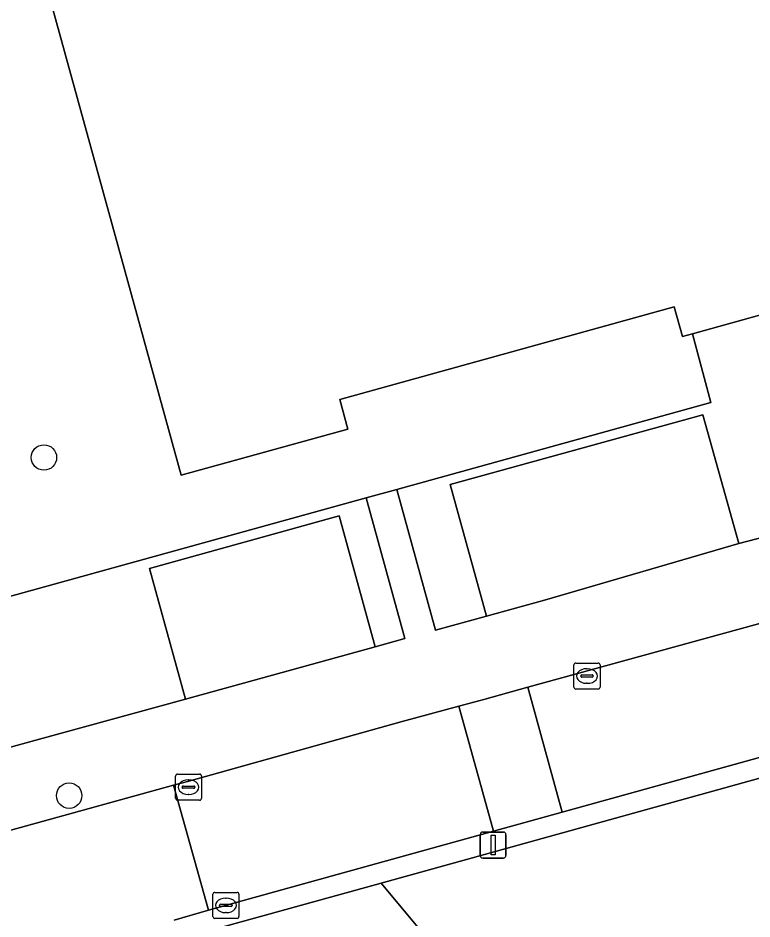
# Model space of a CAD drawing. Extents: x 159053 to 160042, y 380449 to 381423.
# Drawn here: x 159271.09 to 159299.3, y 381049.76 to 381084.4 of the extents above; entities that cross this region are included whole.
import ezdxf

# ---------------------------------------------------------------- set-up
doc = ezdxf.new("R2010")
doc.units = 0
for name, color, linetype in [('IMGEO_Boom', 7, 'Continuous'), ('IMGEO_Erf', 7, 'Continuous'), ('IMGEO_Groenvoorziening', 7, 'Continuous'), ('IMGEO_Hek', 7, 'Continuous'), ('IMGEO_Kolk', 7, 'Continuous'), ('IMGEO_Lichtmast', 7, 'Continuous'), ('IMGEO_Pand', 7, 'Continuous'), ('IMGEO_Parkeervlak_open', 7, 'Continuous'), ('IMGEO_Rijbaan_lokaal_open', 7, 'Continuous'), ('IMGEO_Voetpad_open', 7, 'Continuous')]:
    doc.layers.add(name, color=color, linetype=linetype)

msp = doc.modelspace()

# ---------------------------------------------------------------- linework, layer by layer
at = {"layer": 'IMGEO_Boom'}
for centre in [(159272.09, 381067.5), (159273.06, 381054.5)]:
    msp.add_circle(centre, 0.489, dxfattribs=at)
at = {"layer": 'IMGEO_Erf'}
msp.add_lwpolyline([(159268.632, 381061.569), (159284.479, 381065.952), (159285.651, 381066.276), (159297.723, 381069.615), (159297.014, 381072.255), (159296.633, 381072.15), (159296.316, 381073.297), (159283.457, 381069.734), (159283.772, 381068.592), (159277.368, 381066.826), (159268.076, 381100.519)], dxfattribs=at)
at = {"layer": 'IMGEO_Groenvoorziening'}
for points in [[(159301.734, 381099.495), (159306.727, 381100.183), (159305.82, 381106.393), (159300.832, 381105.715), (159299.362, 381115.674), (159304.363, 381116.374), (159303.921, 381119.402), (159296.289, 381117.311), (159296.87, 381115.183), (159291.727, 381113.703), (159293.441, 381107.525), (159293.597, 381107.568), (159302.903, 381073.889), (159297.014, 381072.255), (159297.723, 381069.615), (159285.651, 381066.276), (159287.134, 381060.86), (159289.094, 381061.4), (159287.696, 381066.465), (159297.411, 381069.143), (159298.793, 381064.19), (159309.233, 381066.896)], [(159275.646, 381043.561), (159276.432, 381040.646), (159290.562, 381044.52), (159285.051, 381051.139), (159278.469, 381049.313), (159279.001, 381047.603), (159277.753, 381047.283)]]:
    msp.add_lwpolyline(points, dxfattribs=at)
for points in [[(159276.151, 381063.23), (159283.43, 381065.258), (159284.818, 381060.222), (159285.963, 381060.537), (159284.479, 381065.952), (159268.632, 381061.569), (159255.902, 381107.232), (159265.63, 381109.949), (159265.526, 381110.323), (159253.84, 381107.052), (159251.889, 381106.514), (159256.793, 381088.716), (159258.726, 381089.254), (159268.053, 381055.604), (159271.779, 381056.63), (159277.531, 381058.215)], [(159285.051, 381051.139), (159290.562, 381044.52), (159302.999, 381047.929), (159303.988, 381056.394)]]:
    msp.add_lwpolyline(points, close=True, dxfattribs=at)
at = {"layer": 'IMGEO_Hek'}
for points in [[(159284.479, 381065.952), (159268.632, 381061.569), (159255.902, 381107.232), (159265.63, 381109.949)], [(159297.014, 381072.255), (159297.723, 381069.615), (159285.651, 381066.276)], [(159285.651, 381066.276), (159284.479, 381065.952)]]:
    msp.add_lwpolyline(points, dxfattribs=at)
at = {"layer": 'IMGEO_Kolk'}
for p, q in [((159292.46, 381058.673), (159292.46, 381059.525)), ((159292.535, 381059.599), (159293.387, 381059.599)), ((159293.461, 381059.525), (159293.461, 381058.673)), ((159292.762, 381059.142), (159293.16, 381059.142)), ((159292.948, 381059.379), (159292.973, 381059.379)), ((159292.719, 381059.093), (159292.719, 381059.105)), ((159293.157, 381059.056), (159292.759, 381059.056)), ((159292.971, 381058.819), (159292.946, 381058.819)), ((159293.203, 381059.105), (159293.203, 381059.093)), ((159293.387, 381058.599), (159292.535, 381058.599)), ((159277.221, 381055.327), (159278.073, 381055.327)), ((159277.146, 381054.401), (159277.146, 381055.253)), ((159277.634, 381055.107), (159277.659, 381055.107)), ((159278.147, 381055.253), (159278.147, 381054.401)), ((159277.405, 381054.821), (159277.405, 381054.833)), ((159277.843, 381054.784), (159277.445, 381054.784)), ((159277.448, 381054.87), (159277.846, 381054.87)), ((159277.889, 381054.833), (159277.889, 381054.821)), ((159278.073, 381054.327), (159277.221, 381054.327)), ((159277.657, 381054.547), (159277.632, 381054.547)), ((159278.583, 381049.856), (159278.583, 381050.708)), ((159278.658, 381050.782), (159279.51, 381050.782)), ((159279.071, 381050.562), (159279.096, 381050.562)), ((159279.584, 381050.708), (159279.584, 381049.856)), ((159278.842, 381050.276), (159278.842, 381050.288)), ((159279.28, 381050.239), (159278.882, 381050.239)), ((159278.885, 381050.325), (159279.283, 381050.325)), ((159279.326, 381050.288), (159279.326, 381050.276)), ((159279.51, 381049.782), (159278.658, 381049.782)), ((159279.094, 381050.002), (159279.069, 381050.002))]:
    msp.add_line(p, q, dxfattribs=at)
for points in [[(159292.46, 381058.673), (159292.46, 381059.525)], [(159292.535, 381059.599), (159293.387, 381059.599)], [(159293.461, 381059.525), (159293.461, 381058.673)], [(159293.387, 381058.599), (159292.535, 381058.599)], [(159277.221, 381055.327), (159278.073, 381055.327)], [(159277.146, 381054.401), (159277.146, 381055.253)], [(159278.147, 381055.253), (159278.147, 381054.401)], [(159278.073, 381054.327), (159277.221, 381054.327)], [(159278.583, 381049.856), (159278.583, 381050.708)], [(159278.658, 381050.782), (159279.51, 381050.782)], [(159279.584, 381050.708), (159279.584, 381049.856)], [(159279.51, 381049.782), (159278.658, 381049.782)]]:
    msp.add_lwpolyline(points, dxfattribs=at)
for centre, radius, start, end in [((159292.537, 381059.523), 0.0765, 91.552, 178.448), ((159292.537, 381059.523), 0.0765, 91.552, 178.448), ((159293.385, 381059.523), 0.0765, 1.552, 88.448), ((159293.385, 381059.523), 0.0765, 1.552, 88.448), ((159292.759, 381059.102), 0.0403, 85.8775, 175.7526), ((159293.164, 381059.104), 0.0386, 1.7309, 96.639), ((159292.756, 381059.092), 0.0366, 178.938, 274.7102), ((159293.16, 381059.099), 0.043, 264.8664, 352.4533), ((159292.537, 381058.675), 0.0765, 181.552, 268.448), ((159292.537, 381058.675), 0.0765, 181.552, 268.448), ((159293.385, 381058.675), 0.0765, 271.552, 358.448), ((159293.385, 381058.675), 0.0765, 271.552, 358.448), ((159277.223, 381055.251), 0.0765, 91.552, 178.448), ((159277.223, 381055.251), 0.0765, 91.552, 178.448), ((159278.071, 381055.251), 0.0765, 1.552, 88.448), ((159278.071, 381055.251), 0.0765, 1.552, 88.448), ((159277.445, 381054.83), 0.0403, 85.8775, 175.7526), ((159277.442, 381054.82), 0.0366, 178.938, 274.7102), ((159277.846, 381054.827), 0.043, 264.8664, 352.4533), ((159277.85, 381054.832), 0.0386, 1.7309, 96.639), ((159277.223, 381054.403), 0.0765, 181.552, 268.448), ((159277.223, 381054.403), 0.0765, 181.552, 268.448), ((159278.071, 381054.403), 0.0765, 271.552, 358.448), ((159278.071, 381054.403), 0.0765, 271.552, 358.448), ((159278.66, 381050.706), 0.0765, 91.552, 178.448), ((159278.66, 381050.706), 0.0765, 91.552, 178.448), ((159279.508, 381050.706), 0.0765, 1.552, 88.448), ((159279.508, 381050.706), 0.0765, 1.552, 88.448), ((159278.882, 381050.285), 0.0403, 85.8775, 175.7526), ((159278.879, 381050.275), 0.0366, 178.938, 274.7102), ((159279.283, 381050.282), 0.043, 264.8664, 352.4533), ((159279.287, 381050.287), 0.0386, 1.7309, 96.639), ((159278.66, 381049.858), 0.0765, 181.552, 268.448), ((159278.66, 381049.858), 0.0765, 181.552, 268.448), ((159279.508, 381049.858), 0.0765, 271.552, 358.448), ((159279.508, 381049.858), 0.0765, 271.552, 358.448)]:
    msp.add_arc(centre, radius, start, end, dxfattribs=at)
for centre, major_axis, ratio, start_param, end_param in [((159292.947, 381059.099), (-0.387, 0.002), 0.722429, 4.712389, 7.853982), ((159292.972, 381059.099), (-0.39, 0.002), 0.717154, 1.570796, 4.712389), ((159277.633, 381054.827), (-0.387, 0.002), 0.722429, 4.712389, 7.853982), ((159277.658, 381054.827), (-0.39, 0.002), 0.717154, 1.570796, 4.712389), ((159279.07, 381050.282), (-0.387, 0.002), 0.722429, 4.712389, 7.853982), ((159279.095, 381050.282), (-0.39, 0.002), 0.717154, 1.570796, 4.712389)]:
    msp.add_ellipse(centre, major_axis=major_axis, ratio=ratio, start_param=start_param, end_param=end_param, dxfattribs=at)
at = {"layer": 'IMGEO_Lichtmast'}
for p, q in [((159288.857, 381052.2), (159288.857, 381053)), ((159288.857, 381053), (159288.857, 381052.2)), ((159288.957, 381053.1), (159289.747, 381053.1)), ((159289.747, 381053.1), (159288.957, 381053.1)), ((159289.847, 381053), (159289.847, 381052.2)), ((159289.847, 381052.2), (159289.847, 381053)), ((159289.747, 381052.1), (159288.957, 381052.1)), ((159288.957, 381052.1), (159289.747, 381052.1))]:
    msp.add_line(p, q, dxfattribs=at)
msp.add_lwpolyline([(159289.277, 381052.975), (159289.427, 381052.975), (159289.427, 381052.225), (159289.277, 381052.225), (159289.277, 381052.975)], dxfattribs=at)
for centre, start, end in [((159288.957, 381053), 90, 180), ((159288.957, 381053), 90, 180), ((159289.747, 381053), 0, 90), ((159289.747, 381053), 360, 90), ((159288.957, 381052.2), 180, 270), ((159288.957, 381052.2), 180, 270), ((159289.747, 381052.2), 270, 0), ((159289.747, 381052.2), 270, 0)]:
    msp.add_arc(centre, 0.1, start, end, dxfattribs=at)
at = {"layer": 'IMGEO_Pand'}
msp.add_lwpolyline([(159293.441, 381107.525), (159292.923, 381107.382), (159291.153, 381113.639), (159281.903, 381111.077), (159282.667, 381108.318), (159277.044, 381106.744), (159276.276, 381109.489), (159267.012, 381106.896), (159268.748, 381100.692), (159268.237, 381100.56), (159268.076, 381100.519), (159277.368, 381066.826), (159283.772, 381068.592), (159283.457, 381069.734), (159296.316, 381073.297), (159296.633, 381072.15), (159297.014, 381072.255), (159302.903, 381073.889), (159293.597, 381107.568)], close=True, dxfattribs=at)
at = {"layer": 'IMGEO_Parkeervlak_open'}
for points in [[(159298.793, 381064.19), (159297.411, 381069.143), (159287.696, 381066.465), (159289.094, 381061.4), (159291.323, 381062.014)], [(159284.818, 381060.222), (159283.43, 381065.258), (159276.151, 381063.23), (159277.531, 381058.215)]]:
    msp.add_lwpolyline(points, close=True, dxfattribs=at)
at = {"layer": 'IMGEO_Rijbaan_lokaal_open'}
for points in [[(159300.068, 381061.247), (159290.681, 381058.667), (159292.011, 381053.865), (159309.337, 381058.669), (159307.936, 381063.423)], [(159288.993, 381058.203), (159288.03, 381057.94), (159289.361, 381053.131), (159292.011, 381053.865), (159290.681, 381058.667)], [(159278.415, 381050.096), (159289.361, 381053.131), (159288.03, 381057.94), (159285.858, 381057.346), (159277.662, 381055.061), (159277.07, 381054.906)]]:
    msp.add_lwpolyline(points, close=True, dxfattribs=at)
msp.add_lwpolyline([(159277.099, 381049.719), (159278.415, 381050.096), (159277.07, 381054.906), (159265.762, 381051.78), (159260.708, 381050.396), (159258.705, 381049.826), (159260.032, 381045.054), (159261.269, 381045.393)], dxfattribs=at)
at = {"layer": 'IMGEO_Voetpad_open'}
for points in [[(159309.233, 381066.896), (159298.793, 381064.19), (159291.323, 381062.014), (159289.094, 381061.4), (159287.134, 381060.86), (159285.651, 381066.276), (159284.479, 381065.952), (159285.963, 381060.537), (159284.818, 381060.222), (159277.531, 381058.215), (159271.779, 381056.63), (159268.053, 381055.604)], [(159257.5, 381049.523), (159258.705, 381049.826), (159260.708, 381050.396), (159265.762, 381051.78), (159277.07, 381054.906), (159277.662, 381055.061), (159285.858, 381057.346), (159288.03, 381057.94), (159288.993, 381058.203), (159290.681, 381058.667), (159300.068, 381061.247), (159307.936, 381063.423), (159310.105, 381063.996)], [(159279.001, 381047.603), (159278.469, 381049.313), (159285.051, 381051.139), (159303.988, 381056.394), (159309.774, 381057.999), (159309.507, 381058.717), (159309.337, 381058.669), (159292.011, 381053.865), (159289.361, 381053.131), (159278.415, 381050.096), (159277.099, 381049.719)]]:
    msp.add_lwpolyline(points, dxfattribs=at)

doc.saveas('drawing.dxf')
